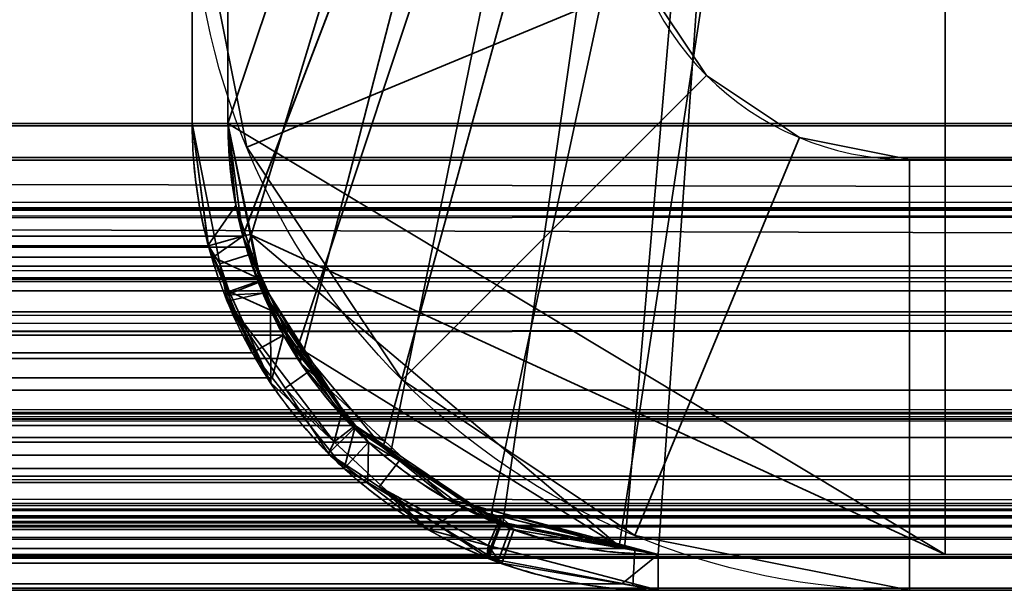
# Model space of a CAD drawing. Header units: millimetres. Extents: x -590 to 3690, y -120 to 127.
# Tile 689 of 903: x 3511.3 to 3518.16, y -50.25 to -46.28. Entities that reach past the tile are written whole.
import ezdxf

# ---------------------------------------------------------------- set-up
doc = ezdxf.new("R2010")
doc.units = ezdxf.units.MM
doc.layers.add('151', color=7, linetype='Continuous', true_color=0xffffff)

# ---------------------------------------------------------------- blocks, each defined once
blk = doc.blocks.new('UG_SURFACE_165')
at = {"layer": '151', "color": 252, "linetype": 'Continuous', "lineweight": 35}
for points in [[(3512.8806, -47.1634, 1733), (3512.5, -45.25, 1766), (3512.5, -45.25, 1737.875)], [(3512.8806, -47.1634, 1733), (3512.8806, -47.1634, 1827), (3512.5, -45.25, 1794), (3512.5, -45.25, 1766)], [(3512.8806, -47.1634, 1827), (3512.5, -45.25, 1822.125), (3512.5, -45.25, 1794)], [(3512.8806, -47.1634, 1827), (3512.5, -45.25, 1827), (3512.5, -45.25, 1822.125)], [(3512.5, -45.25, 1737.875), (3512.5, -45.25, 1733), (3512.8806, -47.1634, 1733)], [(3515.6522, -46.0154, 1827), (3515.5001, -45.25, 1827), (3512.5, -45.25, 1827), (3512.8806, -47.1634, 1827)], [(3512.8806, -47.1634, 1733), (3512.5, -45.25, 1733), (3515.5001, -45.25, 1733), (3515.6522, -46.0154, 1733)], [(3516.0859, -46.6642, 1827), (3515.6522, -46.0154, 1827), (3512.8806, -47.1634, 1827), (3513.9644, -48.7855, 1827)], [(3513.9644, -48.7855, 1733), (3512.8806, -47.1634, 1733), (3515.6522, -46.0154, 1733), (3516.0859, -46.6642, 1733)], [(3515.6522, -46.0154, 1733), (3515.6522, -46.0154, 1827), (3516.0859, -46.6642, 1827), (3516.0859, -46.6642, 1733)], [(3516.7346, -47.0978, 1827), (3516.0859, -46.6642, 1827), (3513.9644, -48.7855, 1827), (3515.5866, -49.8694, 1827)], [(3515.5866, -49.8694, 1733), (3513.9644, -48.7855, 1733), (3516.0859, -46.6642, 1733), (3516.7346, -47.0978, 1733)], [(3516.0859, -46.6642, 1733), (3516.0859, -46.6642, 1827), (3516.7346, -47.0978, 1827), (3516.7346, -47.0978, 1733)], [(3517.4999, -47.25, 1827), (3516.7346, -47.0978, 1827), (3515.5866, -49.8694, 1827), (3517.4999, -50.25, 1827)], [(3517.4999, -50.25, 1733), (3515.5866, -49.8694, 1733), (3516.7346, -47.0978, 1733), (3517.4999, -47.25, 1733)], [(3516.7346, -47.0978, 1733), (3516.7346, -47.0978, 1827), (3517.4999, -47.25, 1827), (3517.4999, -47.25, 1733)], [(3513.9644, -48.7855, 1733), (3513.9644, -48.7855, 1827), (3512.8806, -47.1634, 1827), (3512.8806, -47.1634, 1733)], [(3517.4999, -50.25, 1827), (3531.5001, -50.25, 1827), (3531.5001, -47.25, 1827), (3517.4999, -47.25, 1827)], [(3517.4999, -47.25, 1733), (3531.5001, -47.25, 1733), (3531.5001, -50.25, 1733), (3517.4999, -50.25, 1733)], [(3531.5001, -47.25, 1733), (3517.4999, -47.25, 1733), (3519.5, -47.25, 1735), (3529.5, -47.25, 1735)], [(3517.4999, -47.25, 1733), (3517.4999, -47.25, 1827), (3519.5, -47.25, 1825), (3519.5, -47.25, 1735)], [(3529.5, -47.25, 1825), (3519.5, -47.25, 1825), (3517.4999, -47.25, 1827), (3531.5001, -47.25, 1827)], [(3515.5866, -49.8694, 1733), (3515.5866, -49.8694, 1827), (3513.9644, -48.7855, 1827), (3513.9644, -48.7855, 1733)], [(3517.4999, -50.25, 1733), (3517.4999, -50.25, 1827), (3515.5866, -49.8694, 1827), (3515.5866, -49.8694, 1733)], [(3531.5001, -50.25, 1827), (3517.4999, -50.25, 1827), (3519.5, -50.25, 1825), (3529.5, -50.25, 1825)], [(3517.4999, -50.25, 1827), (3517.4999, -50.25, 1733), (3519.5, -50.25, 1735), (3519.5, -50.25, 1825)], [(3517.4999, -50.25, 1733), (3531.5001, -50.25, 1733), (3529.5, -50.25, 1735), (3519.5, -50.25, 1735)]]:
    blk.add_3dface(points, dxfattribs=at)
blk = doc.blocks.new('UG_SURFACE_198')
at = {"layer": '151', "color": 252, "linetype": 'Continuous', "lineweight": 35}
for points in [[(3512.8806, -47.1634, 298), (3512.5, -45.25, 331), (3512.5, -45.25, 302.875)], [(3512.8806, -47.1634, 298), (3512.8806, -47.1634, 392), (3512.5, -45.25, 359), (3512.5, -45.25, 331)], [(3512.8806, -47.1634, 392), (3512.5, -45.25, 387.125), (3512.5, -45.25, 359)], [(3512.8806, -47.1634, 392), (3512.5, -45.25, 392), (3512.5, -45.25, 387.125)], [(3512.5, -45.25, 302.875), (3512.5, -45.25, 298), (3512.8806, -47.1634, 298)], [(3515.6522, -46.0154, 392), (3515.5001, -45.25, 392), (3512.5, -45.25, 392), (3512.8806, -47.1634, 392)], [(3512.8806, -47.1634, 298), (3512.5, -45.25, 298), (3515.5001, -45.25, 298), (3515.6522, -46.0154, 298)], [(3516.0859, -46.6642, 392), (3515.6522, -46.0154, 392), (3512.8806, -47.1634, 392), (3513.9644, -48.7855, 392)], [(3513.9644, -48.7855, 298), (3512.8806, -47.1634, 298), (3515.6522, -46.0154, 298), (3516.0859, -46.6642, 298)], [(3515.6522, -46.0154, 298), (3515.6522, -46.0154, 392), (3516.0859, -46.6642, 392), (3516.0859, -46.6642, 298)], [(3516.7346, -47.0978, 392), (3516.0859, -46.6642, 392), (3513.9644, -48.7855, 392), (3515.5866, -49.8694, 392)], [(3515.5866, -49.8694, 298), (3513.9644, -48.7855, 298), (3516.0859, -46.6642, 298), (3516.7346, -47.0978, 298)], [(3516.0859, -46.6642, 298), (3516.0859, -46.6642, 392), (3516.7346, -47.0978, 392), (3516.7346, -47.0978, 298)], [(3517.4999, -47.25, 392), (3516.7346, -47.0978, 392), (3515.5866, -49.8694, 392), (3517.4999, -50.25, 392)], [(3517.4999, -50.25, 298), (3515.5866, -49.8694, 298), (3516.7346, -47.0978, 298), (3517.4999, -47.25, 298)], [(3516.7346, -47.0978, 298), (3516.7346, -47.0978, 392), (3517.4999, -47.25, 392), (3517.4999, -47.25, 298)], [(3513.9644, -48.7855, 298), (3513.9644, -48.7855, 392), (3512.8806, -47.1634, 392), (3512.8806, -47.1634, 298)], [(3517.4999, -50.25, 392), (3531.5001, -50.25, 392), (3531.5001, -47.25, 392), (3517.4999, -47.25, 392)], [(3517.4999, -47.25, 298), (3531.5001, -47.25, 298), (3531.5001, -50.25, 298), (3517.4999, -50.25, 298)], [(3531.5001, -47.25, 298), (3517.4999, -47.25, 298), (3519.5, -47.25, 300), (3529.5, -47.25, 300)], [(3517.4999, -47.25, 298), (3517.4999, -47.25, 392), (3519.5, -47.25, 390), (3519.5, -47.25, 300)], [(3529.5, -47.25, 390), (3519.5, -47.25, 390), (3517.4999, -47.25, 392), (3531.5001, -47.25, 392)], [(3515.5866, -49.8694, 298), (3515.5866, -49.8694, 392), (3513.9644, -48.7855, 392), (3513.9644, -48.7855, 298)], [(3517.4999, -50.25, 298), (3517.4999, -50.25, 392), (3515.5866, -49.8694, 392), (3515.5866, -49.8694, 298)], [(3531.5001, -50.25, 392), (3517.4999, -50.25, 392), (3519.5, -50.25, 390), (3529.5, -50.25, 390)], [(3517.4999, -50.25, 392), (3517.4999, -50.25, 298), (3519.5, -50.25, 300), (3519.5, -50.25, 390)], [(3517.4999, -50.25, 298), (3531.5001, -50.25, 298), (3529.5, -50.25, 300), (3519.5, -50.25, 300)]]:
    blk.add_3dface(points, dxfattribs=at)
blk = doc.blocks.new('UG_SURFACE_206')
at = {"layer": '151', "color": 41, "linetype": 'Continuous', "lineweight": 35}
for points in [[(3587.75, -50, 2096.2501), (3587.75, -35, 2096.2501), (2412.25, -35, 2096.2501), (2412.25, -50, 2096.2501)], [(3517.75, -35, 2026.2499), (3517.75, -50, 2026.2499), (2482.25, -50, 2026.2499), (2482.25, -35, 2026.2499)], [(3517.75, -35, 2026.2499), (3587.75, -35, 2096.2501), (3587.75, -50, 2096.2501), (3517.75, -50, 2026.2499)], [(3517.75, -50, 2026.2499), (3587.75, -50, 2096.2501), (2412.25, -50, 2096.2501), (2482.25, -50, 2026.2499)]]:
    blk.add_3dface(points, dxfattribs=at)
blk = doc.blocks.new('UG_SURFACE_207')
at = {"layer": '151', "color": 14, "linetype": 'Continuous', "lineweight": 35}
for points in [[(3592.7501, -47, 2101.2499), (3592.7501, -31.25, 2101.2499), (2407.2499, -31.25, 2101.2499), (2407.2499, -47, 2101.2499)], [(2412.25, -31.25, 2096.2501), (3587.75, -31.25, 2096.2501), (3587.75, -50, 2096.2501), (2412.25, -50, 2096.2501)], [(3592.7501, -47, 2101.2499), (2407.2499, -47, 2101.2499), (2407.2809, -47.2329, 2101.2189)], [(2407.2809, -47.2329, 2101.2189), (3592.7272, -47.2365, 2101.2273), (3592.7501, -47, 2101.2499)], [(3592.6952, -47.5711, 2101.1951), (2407.2809, -47.2329, 2101.2189), (2407.3546, -47.785, 2101.1455)], [(3592.6952, -47.5711, 2101.1951), (3592.7272, -47.2365, 2101.2273), (2407.2809, -47.2329, 2101.2189)], [(3592.6952, -47.5711, 2101.1951), (2407.3546, -47.785, 2101.1455), (2407.4721, -48.0718, 2101.028)], [(2407.4721, -48.0718, 2101.028), (3592.5281, -48.0753, 2101.0282), (3592.6952, -47.5711, 2101.1951)], [(3592.5281, -48.0753, 2101.0282), (2407.4721, -48.0718, 2101.028), (2407.6364, -48.4729, 2100.8635)], [(3592.454, -48.2993, 2100.9541), (3592.5281, -48.0753, 2101.0282), (2407.6364, -48.4729, 2100.8635)], [(3592.454, -48.2993, 2100.9541), (2407.6364, -48.4729, 2100.8635), (2407.9299, -48.8415, 2100.57)], [(2407.9299, -48.8415, 2100.57), (3592.0763, -48.857, 2100.5764), (3592.454, -48.2993, 2100.9541)], [(3591.9602, -49.0286, 2100.4603), (2407.9299, -48.8415, 2100.57), (2408.2294, -49.2175, 2100.2705)], [(3591.9602, -49.0286, 2100.4603), (3592.0763, -48.857, 2100.5764), (2407.9299, -48.8415, 2100.57)], [(3591.9602, -49.0286, 2100.4603), (2408.2294, -49.2175, 2100.2705), (2408.6032, -49.4419, 2099.8969)], [(2408.6032, -49.4419, 2099.8969), (3591.3975, -49.4558, 2099.8974), (3591.9602, -49.0286, 2100.4603)], [(3591.3975, -49.4558, 2099.8974), (2408.6032, -49.4419, 2099.8969), (2409.2426, -49.8258, 2099.2572)], [(3591.1098, -49.6742, 2099.6099), (3591.3975, -49.4558, 2099.8974), (2409.2426, -49.8258, 2099.2572)], [(3591.1098, -49.6742, 2099.6099), (2409.2426, -49.8258, 2099.2572), (2409.3857, -49.8506, 2099.1142)], [(2409.3857, -49.8506, 2099.1142), (3590.6069, -49.7946, 2099.107), (3591.1098, -49.6742, 2099.6099)], [(3590.6069, -49.7946, 2099.107), (2409.3857, -49.8506, 2099.1142), (2410.2499, -50, 2098.2499)], [(2410.2499, -50, 2098.2499), (3589.7501, -50, 2098.2499), (3590.6069, -49.7946, 2099.107)], [(3587.75, -50, 2096.2501), (3589.7501, -50, 2098.2499), (2410.2499, -50, 2098.2499), (2412.25, -50, 2096.2501)]]:
    blk.add_3dface(points, dxfattribs=at)
blk = doc.blocks.new('UG_SURFACE_208')
at = {"layer": '151', "color": 14, "linetype": 'Continuous', "lineweight": 35}
for points in [[(3512.7499, 11.25, 2021.25), (3512.7499, -47, 2021.25), (2487.2501, -47, 2021.25), (2487.2501, 11.25, 2021.25)], [(3516.7999, -35, 2025.3), (3512.7499, -47, 2021.25), (3512.7499, 11.25, 2021.25)], [(3517.75, -50, 2026.2499), (3517.75, -35, 2026.2499), (2482.25, -35, 2026.2499), (2482.25, -50, 2026.2499)], [(3512.8851, -47.8594, 2021.385), (3512.8546, -47.785, 2021.3544), (3512.7499, -47, 2021.25), (3516.7999, -35, 2025.3)], [(3516.7999, -35, 2025.3), (3513.2656, -48.635, 2021.7655), (3513.1364, -48.4729, 2021.6365), (3512.8851, -47.8594, 2021.385)], [(3516.7999, -35, 2025.3), (3513.88, -49.3079, 2022.3799), (3513.7293, -49.2175, 2022.2294), (3513.2656, -48.635, 2021.7655)], [(3514.6658, -49.7797, 2023.1659), (3513.88, -49.3079, 2022.3799), (3516.7999, -35, 2025.3)], [(3516.7999, -35, 2025.3), (3515.5141, -49.9592, 2024.0142), (3514.7426, -49.8258, 2023.2427), (3514.6658, -49.7797, 2023.1659)], [(3515.7499, -50, 2024.25), (3515.5141, -49.9592, 2024.0142), (3516.7999, -35, 2025.3)], [(3516.7999, -35, 2025.3), (3517.75, -35, 2026.2499), (3517.75, -50, 2026.2499), (3515.7499, -50, 2024.25)], [(2487.1953, -47.5711, 2021.3048), (3512.7499, -47, 2021.25), (3512.8546, -47.785, 2021.3544)], [(2487.1953, -47.5711, 2021.3048), (2487.2501, -47, 2021.25), (3512.7499, -47, 2021.25)], [(3512.8546, -47.785, 2021.3544), (2487.1025, -47.8512, 2021.3976), (2487.1953, -47.5711, 2021.3048)], [(3512.8546, -47.785, 2021.3544), (3512.8851, -47.8594, 2021.385), (2487.1025, -47.8512, 2021.3976)], [(2486.954, -48.2993, 2021.5459), (2487.1025, -47.8512, 2021.3976), (3512.8851, -47.8594, 2021.385)], [(2486.954, -48.2993, 2021.5459), (3512.8851, -47.8594, 2021.385), (3513.1364, -48.4729, 2021.6365)], [(3513.1364, -48.4729, 2021.6365), (2486.7294, -48.6311, 2021.7707), (2486.954, -48.2993, 2021.5459)], [(3513.1364, -48.4729, 2021.6365), (3513.2656, -48.635, 2021.7655), (2486.7294, -48.6311, 2021.7707)], [(2486.4602, -49.0286, 2022.0399), (2486.7294, -48.6311, 2021.7707), (3513.2656, -48.635, 2021.7655)], [(2486.4602, -49.0286, 2022.0399), (3513.2656, -48.635, 2021.7655), (3513.7293, -49.2175, 2022.2294)], [(3513.7293, -49.2175, 2022.2294), (2486.1128, -49.2922, 2022.387), (2486.4602, -49.0286, 2022.0399)], [(3513.7293, -49.2175, 2022.2294), (3513.88, -49.3079, 2022.3799), (2486.1128, -49.2922, 2022.387)], [(2485.6098, -49.6742, 2022.8903), (2486.1128, -49.2922, 2022.387), (3513.88, -49.3079, 2022.3799)], [(2485.6098, -49.6742, 2022.8903), (3513.88, -49.3079, 2022.3799), (3514.6658, -49.7797, 2023.1659)], [(3514.6658, -49.7797, 2023.1659), (2485.3318, -49.7407, 2023.1681), (2485.6098, -49.6742, 2022.8903)], [(3514.7426, -49.8258, 2023.2427), (2484.483, -49.9442, 2024.0171), (2485.3318, -49.7407, 2023.1681)], [(2485.3318, -49.7407, 2023.1681), (3514.6658, -49.7797, 2023.1659), (3514.7426, -49.8258, 2023.2427)], [(3514.7426, -49.8258, 2023.2427), (3515.5141, -49.9592, 2024.0142), (2484.483, -49.9442, 2024.0171)], [(2484.2501, -50, 2024.25), (2484.483, -49.9442, 2024.0171), (3515.5141, -49.9592, 2024.0142)], [(3515.5141, -49.9592, 2024.0142), (3515.7499, -50, 2024.25), (2484.2501, -50, 2024.25)], [(3515.7499, -50, 2024.25), (3517.75, -50, 2026.2499), (2482.25, -50, 2026.2499), (2484.2501, -50, 2024.25)]]:
    blk.add_3dface(points, dxfattribs=at)
blk = doc.blocks.new('UG_SURFACE_209')
at = {"layer": '151', "color": 7, "linetype": 'Continuous', "lineweight": 35}
for points in [[(2487.2501, 11, 2021.25), (2487.2501, -47, 2021.25), (3512.7499, -47, 2021.25), (3512.7499, 11, 2021.25)], [(3512.5, 11, 2020.9999), (3512.5, -47, 2020.9999), (2487.5, -47, 2020.9999), (2487.5, 11, 2020.9999)], [(3512.5, -47, 2020.9999), (3512.5, 11, 2020.9999), (3512.7499, 11, 2021.25), (3512.7499, -47, 2021.25)], [(3592.9999, -47, 2101.5), (3592.9999, -31.25, 2101.5), (2407.0001, -31.25, 2101.5), (2407.0001, -47, 2101.5)], [(2407.2499, -31.25, 2101.2499), (3592.7501, -31.25, 2101.2499), (3274.75, -47, 2101.2499), (2476.7499, -47, 2101.2499)], [(3592.7501, -31.25, 2101.2499), (3592.7501, -47, 2101.2499), (3274.75, -47, 2101.2499)], [(3592.9999, -47, 2101.5), (2407.0001, -47, 2101.5), (2407.0396, -47.2488, 2101.4605)], [(2407.0396, -47.2488, 2101.4605), (3592.9754, -47.2562, 2101.4755), (3592.9999, -47, 2101.5)], [(3592.5553, -47.9933, 2101.0554), (2407.4402, -47.9939, 2101.0599), (3274.75, -47, 2101.2499)], [(3512.8546, -47.785, 2021.3544), (2487.2501, -47, 2021.25), (2487.1953, -47.5711, 2021.3048)], [(3512.8546, -47.785, 2021.3544), (3512.7499, -47, 2021.25), (2487.2501, -47, 2021.25)], [(2487.3877, -47.8475, 2021.1124), (3512.5, -47, 2020.9999), (3512.6133, -47.8505, 2021.1132)], [(2487.3877, -47.8475, 2021.1124), (2487.5, -47, 2020.9999), (3512.5, -47, 2020.9999)], [(3274.75, -47, 2101.2499), (3592.7501, -47, 2101.2499), (3592.6952, -47.5711, 2101.1951)], [(3592.6952, -47.5711, 2101.1951), (3592.5553, -47.9933, 2101.0554), (3274.75, -47, 2101.2499)], [(3512.6133, -47.8505, 2021.1132), (3512.5, -47, 2020.9999), (3512.7499, -47, 2021.25), (3512.8546, -47.785, 2021.3544)], [(3592.9406, -47.6187, 2101.4407), (2407.0396, -47.2488, 2101.4605), (2407.1608, -48.0097, 2101.3391)], [(3592.9406, -47.6187, 2101.4407), (3592.9754, -47.2562, 2101.4755), (2407.0396, -47.2488, 2101.4605)], [(3592.9406, -47.6187, 2101.4407), (2407.1608, -48.0097, 2101.3391), (2407.2382, -48.1588, 2101.2616)], [(2407.2382, -48.1588, 2101.2616), (3592.7596, -48.1649, 2101.2597), (3592.9406, -47.6187, 2101.4407)], [(2487.1953, -47.5711, 2021.3048), (2487.0229, -48.0911, 2021.477), (3512.9781, -48.0867, 2021.4782)], [(2487.1953, -47.5711, 2021.3048), (3512.9781, -48.0867, 2021.4782), (3512.8546, -47.785, 2021.3544)], [(3512.8546, -47.785, 2021.3544), (3512.6462, -47.931, 2021.1463), (3512.6133, -47.8505, 2021.1132)], [(3512.6462, -47.931, 2021.1463), (3512.8546, -47.785, 2021.3544), (3512.9781, -48.0867, 2021.4782)], [(3512.6133, -47.8505, 2021.1132), (2487.3512, -47.9275, 2021.1487), (2487.3877, -47.8475, 2021.1124)], [(3512.6133, -47.8505, 2021.1132), (3512.6462, -47.931, 2021.1463), (2487.3512, -47.9275, 2021.1487)], [(3512.9187, -48.5957, 2021.4188), (2486.9554, -48.7987, 2021.5445), (2487.3512, -47.9275, 2021.1487)], [(2487.3512, -47.9275, 2021.1487), (3512.6462, -47.931, 2021.1463), (3512.9187, -48.5957, 2021.4188)], [(3512.9781, -48.0867, 2021.4782), (3513.1364, -48.4729, 2021.6365), (3512.9187, -48.5957, 2021.4188), (3512.6462, -47.931, 2021.1463)], [(2407.6364, -48.4729, 2100.8635), (2407.4402, -47.9939, 2101.0599), (3592.5553, -47.9933, 2101.0554)], [(2407.6364, -48.4729, 2100.8635), (3592.5553, -47.9933, 2101.0554), (3592.454, -48.2993, 2100.9541)], [(3513.1364, -48.4729, 2021.6365), (2487.0229, -48.0911, 2021.477), (2486.954, -48.2993, 2021.5459)], [(3513.1364, -48.4729, 2021.6365), (3512.9781, -48.0867, 2021.4782), (2487.0229, -48.0911, 2021.477)], [(3592.6793, -48.4076, 2101.1794), (2407.2382, -48.1588, 2101.2616), (2407.6478, -48.947, 2100.8523)], [(3592.6793, -48.4076, 2101.1794), (3592.7596, -48.1649, 2101.2597), (2407.2382, -48.1588, 2101.2616)], [(3592.454, -48.2993, 2100.9541), (3591.9602, -49.0286, 2100.4603), (2407.6364, -48.4729, 2100.8635)], [(3513.638, -49.1026, 2022.1379), (2486.954, -48.2993, 2021.5459), (2486.4602, -49.0286, 2022.0399)], [(2486.954, -48.2993, 2021.5459), (3513.638, -49.1026, 2022.1379), (3513.1364, -48.4729, 2021.6365)], [(3592.6793, -48.4076, 2101.1794), (2407.6478, -48.947, 2100.8523), (2407.7232, -49.0125, 2100.7767)], [(2407.7232, -49.0125, 2100.7767), (3592.2701, -49.0118, 2100.7702), (3592.6793, -48.4076, 2101.1794)], [(2407.6364, -48.4729, 2100.8635), (3591.9602, -49.0286, 2100.4603), (3591.918, -49.0605, 2100.4181)], [(3591.918, -49.0605, 2100.4181), (2408.092, -49.0449, 2100.4081), (2407.6364, -48.4729, 2100.8635)], [(3513.0584, -48.7713, 2021.5585), (3512.9187, -48.5957, 2021.4188), (3513.1364, -48.4729, 2021.6365)], [(3513.1364, -48.4729, 2021.6365), (3513.638, -49.1026, 2022.1379), (3513.561, -49.4023, 2022.0611), (3513.0584, -48.7713, 2021.5585)], [(3512.9187, -48.5957, 2021.4188), (3513.0584, -48.7713, 2021.5585), (2486.9554, -48.7987, 2021.5445)], [(2486.9523, -48.8055, 2021.5476), (3513.0584, -48.7713, 2021.5585), (3513.561, -49.4023, 2022.0611)], [(2486.9523, -48.8055, 2021.5476), (2486.9554, -48.7987, 2021.5445), (3513.0584, -48.7713, 2021.5585)], [(3513.561, -49.4023, 2022.0611), (2486.2533, -49.4544, 2022.2468), (2486.9523, -48.8055, 2021.5476)], [(3592.1443, -49.1976, 2100.6444), (3592.2701, -49.0118, 2100.7702), (2407.7232, -49.0125, 2100.7767)], [(2407.7232, -49.0125, 2100.7767), (2408.4682, -49.6584, 2100.0319), (3591.5346, -49.6604, 2100.0347)], [(3591.5346, -49.6604, 2100.0347), (3592.1443, -49.1976, 2100.6444), (2407.7232, -49.0125, 2100.7767)], [(2408.2294, -49.2175, 2100.2705), (2408.092, -49.0449, 2100.4081), (3591.918, -49.0605, 2100.4181)], [(2408.2294, -49.2175, 2100.2705), (3591.918, -49.0605, 2100.4181), (3591.1098, -49.6742, 2099.6099)], [(2486.4602, -49.0286, 2022.0399), (2486.3656, -49.1005, 2022.1345), (3513.638, -49.1026, 2022.1379)], [(3513.7293, -49.2175, 2022.2294), (2486.3656, -49.1005, 2022.1345), (2485.6098, -49.6742, 2022.8903)], [(3513.7293, -49.2175, 2022.2294), (3513.638, -49.1026, 2022.1379), (2486.3656, -49.1005, 2022.1345)], [(3513.638, -49.1026, 2022.1379), (3513.7293, -49.2175, 2022.2294), (3513.561, -49.4023, 2022.0611)], [(2408.2294, -49.2175, 2100.2705), (3591.1098, -49.6742, 2099.6099), (3590.8806, -49.7291, 2099.3805)], [(3590.8806, -49.7291, 2099.3805), (2409.1201, -49.7522, 2099.3798), (2408.2294, -49.2175, 2100.2705)], [(2485.6098, -49.6742, 2022.8903), (3514.6503, -49.7704, 2023.1504), (3513.7293, -49.2175, 2022.2294)], [(3513.7241, -49.5002, 2022.2242), (3513.561, -49.4023, 2022.0611), (3513.7293, -49.2175, 2022.2294)], [(3513.7293, -49.2175, 2022.2294), (3514.6503, -49.7704, 2023.1504), (3514.5755, -50.0113, 2023.0756), (3513.7241, -49.5002, 2022.2242)], [(3513.561, -49.4023, 2022.0611), (3513.7241, -49.5002, 2022.2242), (2486.2533, -49.4544, 2022.2468)], [(2485.8494, -49.8292, 2022.6505), (2486.2533, -49.4544, 2022.2468), (3513.7241, -49.5002, 2022.2242)], [(2485.8494, -49.8292, 2022.6505), (3513.7241, -49.5002, 2022.2242), (3514.5755, -50.0113, 2023.0756)], [(3591.223, -49.897, 2099.7231), (2408.4682, -49.6584, 2100.0319), (2408.6914, -49.852, 2099.8085)], [(3591.223, -49.897, 2099.7231), (3591.5346, -49.6604, 2100.0347), (2408.4682, -49.6584, 2100.0319)], [(2485.6098, -49.6742, 2022.8903), (2485.3482, -49.7368, 2023.1519), (3514.6503, -49.7704, 2023.1504)], [(2409.2426, -49.8258, 2099.2572), (2409.1201, -49.7522, 2099.3798), (3590.8806, -49.7291, 2099.3805)], [(2410.2499, -50, 2098.2499), (2409.2426, -49.8258, 2099.2572), (3590.8806, -49.7291, 2099.3805)], [(3590.8806, -49.7291, 2099.3805), (3589.7501, -50, 2098.2499), (2410.2499, -50, 2098.2499)], [(3514.7426, -49.8258, 2023.2427), (2485.3482, -49.7368, 2023.1519), (2484.2501, -50, 2024.25)], [(3514.7426, -49.8258, 2023.2427), (3514.6503, -49.7704, 2023.1504), (2485.3482, -49.7368, 2023.1519)], [(2484.2501, -50, 2024.25), (3515.7499, -50, 2024.25), (3514.7426, -49.8258, 2023.2427)], [(3514.5755, -50.0113, 2023.0756), (2485.4181, -49.9427, 2023.0818), (2485.8494, -49.8292, 2022.6505)], [(3514.6503, -49.7704, 2023.1504), (3514.7426, -49.8258, 2023.2427), (3514.6587, -50.0613, 2023.1588), (3514.5755, -50.0113, 2023.0756)], [(3515.4946, -50.2058, 2023.9944), (3514.6587, -50.0613, 2023.1588), (3514.7426, -49.8258, 2023.2427), (3515.7499, -50, 2024.25)], [(2408.6914, -49.852, 2099.8085), (2409.3239, -50.0135, 2099.1762), (3590.6785, -50.0275, 2099.1783)], [(3590.6785, -50.0275, 2099.1783), (3591.223, -49.897, 2099.7231), (2408.6914, -49.852, 2099.8085)], [(3514.6587, -50.0613, 2023.1588), (2484.5011, -50.1839, 2023.999), (2485.4181, -49.9427, 2023.0818)], [(2485.4181, -49.9427, 2023.0818), (3514.5755, -50.0113, 2023.0756), (3514.6587, -50.0613, 2023.1588)], [(2409.3239, -50.0135, 2099.1762), (2410.2499, -50.25, 2098.2499), (3589.7501, -50.25, 2098.2499)], [(3589.7501, -50.25, 2098.2499), (3590.6785, -50.0275, 2099.1783), (2409.3239, -50.0135, 2099.1762)], [(3515.7499, -50, 2024.25), (2484.2501, -50, 2024.25), (2410.2499, -50, 2098.2499), (3589.7501, -50, 2098.2499)], [(3515.7499, -50, 2024.25), (3515.7499, -50.25, 2024.25), (3515.4946, -50.2058, 2023.9944)], [(3515.7499, -50, 2024.25), (3589.7501, -50, 2098.2499), (3589.7501, -50.25, 2098.2499), (3515.7499, -50.25, 2024.25)], [(3514.6587, -50.0613, 2023.1588), (3515.4946, -50.2058, 2023.9944), (2484.5011, -50.1839, 2023.999)], [(2484.2501, -50.25, 2024.25), (2484.5011, -50.1839, 2023.999), (3515.4946, -50.2058, 2023.9944)], [(3515.4946, -50.2058, 2023.9944), (3515.7499, -50.25, 2024.25), (2484.2501, -50.25, 2024.25)], [(3515.7499, -50.25, 2024.25), (3589.7501, -50.25, 2098.2499), (2410.2499, -50.25, 2098.2499), (2484.2501, -50.25, 2024.25)]]:
    blk.add_3dface(points, dxfattribs=at)
blk = doc.blocks.new('UG_SURFACE_210')
at = {"layer": '151', "color": 14, "linetype": 'Continuous', "lineweight": 35}
for points in [[(3512.7499, 11.25, -7), (3512.7499, -47, -7), (3512.7499, -47, 2021.25), (3512.7499, 11.25, 2021.25)], [(3516.7999, -35, -7), (3512.7499, -47, -7), (3512.7499, 11.25, -7)], [(3512.7499, 11.25, 2021.25), (3512.7499, -47, 2021.25), (3516.7999, -35, 2025.3)], [(3512.7499, -47, -7), (3516.7999, -35, -7), (3517.75, -35, -7), (3517.75, -50, -7)], [(3517.75, -35, 2026.2499), (3516.7999, -35, 2025.3), (3512.7499, -47, 2021.25), (3512.8539, -47.7823, 2021.3537)], [(3512.8539, -47.7823, 2021.3537), (3512.8541, -47.783, 2021.3542), (3517.75, -35, 2026.2499)], [(3517.75, -35, 2026.2499), (3512.8541, -47.783, 2021.3542), (3513.2236, -48.5962, 2021.7235)], [(3517.75, -35, 2026.2499), (3513.2236, -48.5962, 2021.7235), (3513.2556, -48.6666, 2021.7555), (3513.8428, -49.2118, 2022.3429)], [(3517.75, -35, 2026.2499), (3513.8428, -49.2118, 2022.3429), (3514.2736, -49.6115, 2022.7735), (3514.5891, -49.6945, 2023.0889)], [(3517.75, -35, 2026.2499), (3514.5891, -49.6945, 2023.0889), (3515.4793, -49.9288, 2023.9792)], [(3515.4793, -49.9288, 2023.9792), (3515.7499, -50, 2024.25), (3517.75, -50, 2026.2499), (3517.75, -35, 2026.2499)], [(3517.75, -50, -7), (3517.75, -35, -7), (3517.75, -35, 2026.2499), (3517.75, -50, 2026.2499)], [(3512.8539, -47.7823, 2021.3537), (3512.7499, -47, -7), (3512.9037, -47.7732, -7)], [(3512.8539, -47.7823, 2021.3537), (3512.7499, -47, 2021.25), (3512.7499, -47, -7)], [(3517.75, -50, -7), (3512.9037, -47.7732, -7), (3512.7499, -47, -7)], [(3512.9037, -47.7732, -7), (3512.8541, -47.783, 2021.3542), (3512.8539, -47.7823, 2021.3537)], [(3512.8541, -47.783, 2021.3542), (3512.9037, -47.7732, -7), (3512.9783, -48.1481, -7)], [(3512.9783, -48.1481, -7), (3513.2236, -48.5962, 2021.7235), (3512.8541, -47.783, 2021.3542)], [(3512.9037, -47.7732, -7), (3517.75, -50, -7), (3515.7499, -50, -7), (3515.4798, -49.9462, -7)], [(3513.262, -48.5726, -7), (3512.9783, -48.1481, -7), (3512.9037, -47.7732, -7), (3515.4798, -49.9462, -7)], [(3512.9783, -48.1481, -7), (3513.262, -48.5726, -7), (3513.2236, -48.5962, 2021.7235)], [(3513.2556, -48.6666, 2021.7555), (3513.2236, -48.5962, 2021.7235), (3513.262, -48.5726, -7)], [(3513.2556, -48.6666, 2021.7555), (3513.262, -48.5726, -7), (3513.6287, -49.1213, -7)], [(3514.5826, -49.7587, -7), (3513.8292, -49.2553, -7), (3513.262, -48.5726, -7), (3515.4798, -49.9462, -7)], [(3513.8292, -49.2553, -7), (3513.6287, -49.1213, -7), (3513.262, -48.5726, -7)], [(3513.6287, -49.1213, -7), (3513.8428, -49.2118, 2022.3429), (3513.2556, -48.6666, 2021.7555)], [(3513.6287, -49.1213, -7), (3513.8292, -49.2553, -7), (3513.8428, -49.2118, 2022.3429)], [(3514.2736, -49.6115, 2022.7735), (3513.8428, -49.2118, 2022.3429), (3513.8292, -49.2553, -7)], [(3514.2736, -49.6115, 2022.7735), (3513.8292, -49.2553, -7), (3514.5826, -49.7587, -7)], [(3514.5826, -49.7587, -7), (3514.5891, -49.6945, 2023.0889), (3514.2736, -49.6115, 2022.7735)], [(3514.5891, -49.6945, 2023.0889), (3514.5826, -49.7587, -7), (3514.6019, -49.7716, -7)], [(3515.4798, -49.9462, -7), (3514.6019, -49.7716, -7), (3514.5826, -49.7587, -7)], [(3515.4798, -49.9462, -7), (3515.4793, -49.9288, 2023.9792), (3514.5891, -49.6945, 2023.0889)], [(3514.5891, -49.6945, 2023.0889), (3514.6019, -49.7716, -7), (3515.4798, -49.9462, -7)], [(3515.7499, -50, -7), (3515.7499, -50, 2024.25), (3515.4793, -49.9288, 2023.9792)], [(3515.4793, -49.9288, 2023.9792), (3515.4798, -49.9462, -7), (3515.7499, -50, -7)], [(3515.7499, -50, 2024.25), (3515.7499, -50, -7), (3517.75, -50, -7), (3517.75, -50, 2026.2499)]]:
    blk.add_3dface(points, dxfattribs=at)
blk = doc.blocks.new('UG_SURFACE_211')
at = {"layer": '151', "color": 41, "linetype": 'Continuous', "lineweight": 35}
for points in [[(3517.75, -35, -7), (3517.75, -50, -7), (3517.75, -50, 2026.2499), (3517.75, -35, 2026.2499)], [(3587.75, -35, -7), (3587.75, -50, -7), (3517.75, -50, -7), (3517.75, -35, -7)], [(3517.75, -50, 2026.2499), (3587.75, -50, 2096.2501), (3587.75, -35, 2096.2501), (3517.75, -35, 2026.2499)], [(3517.75, -50, 2026.2499), (3517.75, -50, -7), (3587.75, -50, -7), (3587.75, -50, 2096.2501)]]:
    blk.add_3dface(points, dxfattribs=at)
blk = doc.blocks.new('UG_SURFACE_212')
at = {"layer": '151', "color": 7, "linetype": 'Continuous', "lineweight": 35}
for points in [[(3512.7499, -47, 2021.25), (3512.7499, 11, 2021.25), (3512.5, 11, 2020.9999), (3512.5, -47, 2020.9999)], [(3512.5, 11, -7), (3512.7499, 11, -7), (3512.7499, -47, -7), (3512.5, -47, -7)], [(3512.5, 11, -7), (3512.5, -47, -7), (3512.5, -47, 2020.9999), (3512.5, 11, 2020.9999)], [(3512.7499, 11, 2021.25), (3512.7499, -47, 2021.25), (3512.7499, -47, -7), (3512.7499, 11, -7)], [(3512.7499, -47, -7), (3512.9364, -47.899, -7), (3512.6932, -47.9761, -7), (3512.5, -47, -7)], [(3512.5, -47, 2020.9999), (3512.6123, -47.8475, 2021.1124), (3512.8047, -47.5711, 2021.3048), (3512.7499, -47, 2021.25)], [(3512.6123, -47.8475, 2021.1124), (3512.5, -47, -7), (3512.6932, -47.9761, -7)], [(3512.6123, -47.8475, 2021.1124), (3512.5, -47, 2020.9999), (3512.5, -47, -7)], [(3512.9781, -48.1007, -7), (3512.9364, -47.899, -7), (3512.7499, -47, 2021.25)], [(3512.7499, -47, 2021.25), (3512.8047, -47.5711, 2021.3048), (3512.9781, -48.1007, -7)], [(3512.9364, -47.899, -7), (3512.7499, -47, -7), (3512.7499, -47, 2021.25)], [(3512.9776, -48.0926, 2021.4775), (3512.8047, -47.5711, 2021.3048), (3512.6123, -47.8475, 2021.1124), (3512.7585, -48.1688, 2021.2584)], [(3512.8047, -47.5711, 2021.3048), (3512.9776, -48.0926, 2021.4775), (3512.9781, -48.1007, -7)], [(3512.6932, -47.9761, -7), (3512.7585, -48.1688, 2021.2584), (3512.6123, -47.8475, 2021.1124)], [(3512.7363, -48.1947, -7), (3512.6932, -47.9761, -7), (3512.9364, -47.899, -7), (3512.9781, -48.1007, -7)], [(3512.6932, -47.9761, -7), (3512.7363, -48.1947, -7), (3512.7585, -48.1688, 2021.2584)], [(3512.9781, -48.1007, -7), (3512.9945, -48.1797, -7), (3512.7363, -48.1947, -7)], [(3512.7585, -48.1688, 2021.2584), (3513.046, -48.2993, 2021.5459), (3512.9776, -48.0926, 2021.4775)], [(3513.6287, -49.1213, -7), (3513.3464, -48.7022, -7), (3512.9776, -48.0926, 2021.4775)], [(3512.9776, -48.0926, 2021.4775), (3513.046, -48.2993, 2021.5459), (3513.6287, -49.1213, -7)], [(3513.3464, -48.7022, -7), (3512.9945, -48.1797, -7), (3512.9776, -48.0926, 2021.4775)], [(3512.9945, -48.1797, -7), (3512.9781, -48.1007, -7), (3512.9776, -48.0926, 2021.4775)], [(3513.0477, -48.8055, 2021.5476), (3512.7585, -48.1688, 2021.2584), (3512.7363, -48.1947, -7)], [(3512.9945, -48.1797, -7), (3512.7449, -48.2374, -7), (3512.7363, -48.1947, -7)], [(3512.9945, -48.1797, -7), (3513.3464, -48.7022, -7), (3513.1485, -48.8429, -7), (3512.7449, -48.2374, -7)], [(3513.046, -48.2993, 2021.5459), (3512.7585, -48.1688, 2021.2584), (3513.0477, -48.8055, 2021.5476)], [(3513.0477, -48.8055, 2021.5476), (3512.7363, -48.1947, -7), (3512.7449, -48.2374, -7)], [(3513.49, -49.2161, 2021.9901), (3512.7449, -48.2374, -7), (3513.1485, -48.8429, -7)], [(3512.7449, -48.2374, -7), (3513.49, -49.2161, 2021.9901), (3513.0477, -48.8055, 2021.5476)], [(3513.6287, -49.1213, -7), (3513.046, -48.2993, 2021.5459), (3513.5398, -49.0286, 2022.0399)], [(3513.0477, -48.8055, 2021.5476), (3513.49, -49.2161, 2021.9901), (3513.5398, -49.0286, 2022.0399), (3513.046, -48.2993, 2021.5459)], [(3513.4518, -49.2981, -7), (3513.1485, -48.8429, -7), (3513.3464, -48.7022, -7), (3513.6287, -49.1213, -7)], [(3513.1485, -48.8429, -7), (3513.4518, -49.2981, -7), (3513.49, -49.2161, 2021.9901)], [(3513.6356, -49.1014, 2022.1357), (3513.5398, -49.0286, 2022.0399), (3513.49, -49.2161, 2021.9901)], [(3513.5398, -49.0286, 2022.0399), (3513.6356, -49.1014, 2022.1357), (3513.6287, -49.1213, -7)], [(3513.6287, -49.1213, -7), (3513.9549, -49.334, -7), (3513.8049, -49.5292, -7), (3513.4518, -49.2981, -7)], [(3513.49, -49.2161, 2021.9901), (3514.1506, -49.8292, 2022.6505), (3514.3902, -49.6742, 2022.8903), (3513.6356, -49.1014, 2022.1357)], [(3513.9549, -49.334, -7), (3513.6287, -49.1213, -7), (3513.6356, -49.1014, 2022.1357)], [(3514.648, -49.7859, -7), (3513.9549, -49.334, -7), (3513.6356, -49.1014, 2022.1357)], [(3513.6356, -49.1014, 2022.1357), (3514.3902, -49.6742, 2022.8903), (3514.648, -49.7859, -7)], [(3514.1506, -49.8292, 2022.6505), (3513.49, -49.2161, 2021.9901), (3513.4518, -49.2981, -7)], [(3514.1506, -49.8292, 2022.6505), (3513.4518, -49.2981, -7), (3513.8049, -49.5292, -7)], [(3514.5547, -50.0201, -7), (3513.8049, -49.5292, -7), (3513.9549, -49.334, -7), (3514.648, -49.7859, -7)], [(3513.8049, -49.5292, -7), (3514.5648, -49.9381, 2023.0646), (3514.1506, -49.8292, 2022.6505)], [(3513.8049, -49.5292, -7), (3514.5547, -50.0201, -7), (3514.5648, -49.9381, 2023.0646)], [(3514.652, -49.7369, 2023.1519), (3514.3902, -49.6742, 2022.8903), (3514.1506, -49.8292, 2022.6505), (3514.5648, -49.9381, 2023.0646)], [(3514.3902, -49.6742, 2022.8903), (3514.652, -49.7369, 2023.1519), (3514.648, -49.7859, -7)], [(3514.5648, -49.9381, 2023.0646), (3515.7499, -50.25, 2024.25), (3515.7499, -50, 2024.25), (3514.652, -49.7369, 2023.1519)], [(3514.6542, -49.7899, -7), (3514.648, -49.7859, -7), (3514.652, -49.7369, 2023.1519)], [(3514.652, -49.7369, 2023.1519), (3514.7226, -49.803, -7), (3514.6542, -49.7899, -7)], [(3514.652, -49.7369, 2023.1519), (3515.5866, -49.9687, -7), (3514.7226, -49.803, -7)], [(3515.7499, -50, -7), (3515.5866, -49.9687, -7), (3514.652, -49.7369, 2023.1519)], [(3514.652, -49.7369, 2023.1519), (3515.7499, -50, 2024.25), (3515.7499, -50, -7)], [(3514.648, -49.7859, -7), (3514.6542, -49.7899, -7), (3514.5633, -50.0256, -7), (3514.5547, -50.0201, -7)], [(3514.6542, -49.7899, -7), (3514.7226, -49.803, -7), (3514.6365, -50.0394, -7), (3514.5633, -50.0256, -7)], [(3514.7226, -49.803, -7), (3515.5866, -49.9687, -7), (3515.5728, -50.2165, -7), (3514.6365, -50.0394, -7)], [(3514.5648, -49.9381, 2023.0646), (3514.5547, -50.0201, -7), (3514.5633, -50.0256, -7)], [(3514.5648, -49.9381, 2023.0646), (3514.5633, -50.0256, -7), (3514.6365, -50.0394, -7)], [(3514.6365, -50.0394, -7), (3515.7499, -50.25, 2024.25), (3514.5648, -49.9381, 2023.0646)], [(3515.5866, -49.9687, -7), (3515.7499, -50, -7), (3515.7499, -50.25, -7), (3515.5728, -50.2165, -7)], [(3515.7499, -50, 2024.25), (3589.7501, -50, 2098.2499), (3589.7501, -50, -7), (3515.7499, -50, -7)], [(3515.7499, -50, -7), (3589.7501, -50, -7), (3589.7501, -50.25, -7), (3515.7499, -50.25, -7)], [(3589.7501, -50, 2098.2499), (3515.7499, -50, 2024.25), (3515.7499, -50.25, 2024.25), (3589.7501, -50.25, 2098.2499)], [(3514.6365, -50.0394, -7), (3515.5728, -50.2165, -7), (3515.7499, -50.25, 2024.25)], [(3515.5728, -50.2165, -7), (3515.7499, -50.25, -7), (3515.7499, -50.25, 2024.25)], [(3515.7499, -50.25, 2024.25), (3515.7499, -50.25, -7), (3589.7501, -50.25, -7), (3589.7501, -50.25, 2098.2499)]]:
    blk.add_3dface(points, dxfattribs=at)

msp = doc.modelspace()

# ---------------------------------------------------------------- linework, layer by layer
at = {"layer": '151', "color": 252, "linetype": 'Continuous', "lineweight": -3, "true_color": 0x939598}
for p, q in [((3512.75, 11.25, 2021.25), (3512.75, -47, 2021.25)), ((3512.75, 11.25, -7), (3512.75, -47, -7)), ((3512.75, 11.25, 2021.25), (3512.75, -47, 2021.25)), ((3512.5, 11, 2021), (3512.5, -47, 2021)), ((3512.5, 11, 2021), (3512.5, -47, 2021)), ((3512.5, 11, -7), (3512.5, -47, -7)), ((3512.75, 11, 2021.25), (3512.75, -47, 2021.25)), ((3512.75, 11, 2021.25), (3512.75, -47, 2021.25)), ((3512.75, 11, -7), (3512.75, -47, -7)), ((3517.75, -50, -7), (3517.75, -35, -7)), ((3517.75, -35, 2026.25), (3517.75, -50, 2026.25)), ((3517.75, -50, 2026.25), (3517.75, -35, 2026.25)), ((3517.75, -35, -7), (3517.75, -50, -7)), ((3517.75, -35, 2026.25), (3517.75, -50, 2026.25)), ((3517.75, -50, 2026.25), (3517.75, -35, 2026.25)), ((3593, -47, 2101.5), (2407, -47, 2101.5)), ((3592.75, -47, 2101.25), (2407.25, -47, 2101.25)), ((3512.75, -47, 2021.25), (2487.25, -47, 2021.25)), ((3512.75, -47, 2021.25), (2487.25, -47, 2021.25)), ((3512.5, -47, 2021), (2487.5, -47, 2021)), ((3512.5, -47, -7), (3512.5, -47, 2021)), ((3512.75, -47, -7), (3512.75, -47, 2021.25)), ((3512.75, -47, -7), (3512.75, -47, 2021.25)), ((3517.5, -47.25, 1827), (3531.5, -47.25, 1827)), ((3517.5, -47.25, 1827), (3517.5, -47.25, 1733)), ((3517.5, -47.25, 1733), (3531.5, -47.25, 1733)), ((3517.5, -47.25, 392), (3517.5, -47.25, 298)), ((3517.5, -47.25, 298), (3531.5, -47.25, 298)), ((3517.5, -47.25, 392), (3531.5, -47.25, 392)), ((3589.75, -50, 2098.25), (2410.25, -50, 2098.25)), ((3589.75, -50, 2098.25), (2410.25, -50, 2098.25)), ((3587.75, -50, 2096.25), (2412.25, -50, 2096.25)), ((3587.75, -50, 2096.25), (2412.25, -50, 2096.25)), ((3517.75, -50, 2026.25), (2482.25, -50, 2026.25)), ((3517.75, -50, 2026.25), (2482.25, -50, 2026.25)), ((3515.75, -50, 2024.25), (2484.25, -50, 2024.25)), ((3589.75, -50, 2098.25), (3515.75, -50, 2024.25)), ((3515.75, -50, 2024.25), (3589.75, -50, 2098.25)), ((3517.75, -50, 2026.25), (3515.75, -50, 2024.25)), ((3517.75, -50, -7), (3515.75, -50, -7)), ((3515.75, -50, -7), (3589.75, -50, -7)), ((3515.75, -50, -7), (3515.75, -50, 2024.25)), ((3515.75, -50, 2024.25), (3517.75, -50, 2026.25)), ((3587.75, -50, -7), (3517.75, -50, -7)), ((3517.75, -50, -7), (3517.75, -50, 2026.25)), ((3517.75, -50, -7), (3517.75, -50, 2026.25)), ((3517.75, -50, 2026.25), (3587.75, -50, 2096.25)), ((3587.75, -50, 2096.25), (3517.75, -50, 2026.25)), ((3589.75, -50.25, 2098.25), (2410.25, -50.25, 2098.25)), ((3515.75, -50.25, 2024.25), (2484.25, -50.25, 2024.25)), ((3515.75, -50.25, -7), (3589.75, -50.25, -7)), ((3589.75, -50.25, 2098.25), (3515.75, -50.25, 2024.25)), ((3515.75, -50.25, 2024.25), (3589.75, -50.25, 2098.25)), ((3515.75, -50.25, -7), (3515.75, -50.25, 2024.25)), ((3517.5, -50.25, 1827), (3517.5, -50.25, 1733)), ((3531.5, -50.25, 1733), (3517.5, -50.25, 1733)), ((3531.5, -50.25, 1827), (3517.5, -50.25, 1827)), ((3531.5, -50.25, 392), (3517.5, -50.25, 392)), ((3517.5, -50.25, 392), (3517.5, -50.25, 298)), ((3531.5, -50.25, 298), (3517.5, -50.25, 298))]:
    msp.add_line(p, q, dxfattribs=at)
at = {"layer": '151', "color": 252, "linetype": 'Continuous', "lineweight": -3, "true_color": 0x939598, "extrusion": (0, 0, -1)}
for centre in [(-3517.5, -45.25, -1827), (-3517.5, -45.25, -1733), (-3517.5, -45.25, -298), (-3517.5, -45.25, -392)]:
    msp.add_arc(centre, 5, 270, 360, dxfattribs=at)
at = {"layer": '151', "color": 252, "linetype": 'Continuous', "lineweight": -3, "true_color": 0x939598}
for centre, radius in [((3517.5, -45.25, 1733), 2), ((3517.5, -45.25, 1827), 2), ((3517.5, -45.25, 298), 2), ((3517.5, -45.25, 392), 2), ((3515.75, -47, -7), 3)]:
    msp.add_arc(centre, radius, 180, 270, dxfattribs=at)
for points, knots in [([(3592.75, -47, 2101.25), (3590.75, -47, 2101.25), (3588.75, -47, 2101.25), (3578.75, -47, 2101.25), (3570.75, -47, 2101.25), (3554.75, -47, 2101.25), (3546.75, -47, 2101.25), (3530.75, -47, 2101.25), (3522.75, -47, 2101.25), (3498.75, -47, 2101.25), (3482.75, -47, 2101.25), (3458.75, -47, 2101.25), (3450.75, -47, 2101.25), (3426.75, -47, 2101.25), (3410.75, -47, 2101.25), (3386.75, -47, 2101.25), (3378.75, -47, 2101.25), (3354.75, -47, 2101.25), (3338.75, -47, 2101.25), (3314.75, -47, 2101.25), (3306.75, -47, 2101.25), (3290.75, -47, 2101.25), (3282.75, -47, 2101.25), (3267.664, -47, 2101.25), (3246.406, -47, 2101.25), (3258.7811, -47, 2101.25), (3232.3359, -47, 2101.25), (3241.25, -47, 2101.25), (3230.3749, -46.9688, 2101.25), (3223.2071, -47.0305, 2101.25), (3212.578, -47, 2101.25), (3216.578, -47, 2101.25), (3215.207, -47, 2101.25), (3198.75, -47, 2101.25), (3182.75, -47, 2101.25), (3150.75, -47, 2101.25), (3134.75, -47, 2101.25), (3110.75, -47, 2101.25), (3102.75, -47, 2101.25), (3090.75, -47, 2101.25), (3086.75, -47, 2101.25), (3074.75, -47, 2101.25), (3066.75, -47, 2101.25), (3050.75, -47, 2101.25), (3042.75, -47, 2101.25), (3018.75, -47, 2101.25), (3002.75, -47, 2101.25), (2978.75, -47, 2101.25), (2970.75, -47, 2101.25), (2946.75, -47, 2101.25), (2930.75, -47, 2101.25), (2906.75, -47, 2101.25), (2898.75, -47, 2101.25), (2874.75, -47, 2101.25), (2858.75, -47, 2101.25), (2834.75, -47, 2101.25), (2826.75, -47, 2101.25), (2802.75, -47, 2101.25), (2786.75, -47, 2101.25), (2762.75, -47, 2101.25), (2754.75, -47, 2101.25), (2738.75, -47, 2101.25), (2730.75, -47, 2101.25), (2706.75, -47, 2101.25), (2690.75, -47, 2101.25), (2666.75, -47, 2101.25), (2658.75, -47, 2101.25), (2634.75, -47, 2101.25), (2618.75, -47, 2101.25), (2594.75, -47, 2101.25), (2586.75, -47, 2101.25), (2562.75, -47, 2101.25), (2546.75, -47, 2101.25), (2522.75, -47, 2101.25), (2514.75, -47, 2101.25), (2504.75, -47, 2101.25), (2502.75, -47, 2101.25), (2492.75, -47, 2101.25), (2484.75, -47, 2101.25), (2453.5833, -47, 2101.25), (2430.4167, -47, 2101.25), (2407.25, -47, 2101.25)], [0, 0, 0, 0, 0.005061, 0.005061, 0.025306, 0.025306, 0.04555, 0.04555, 0.065795, 0.065795, 0.106284, 0.106284, 0.126529, 0.126529, 0.167018, 0.167018, 0.187263, 0.187263, 0.227752, 0.227752, 0.247997, 0.247997, 0.268241, 0.268241, 0.286173, 0.286173, 0.299557, 0.299557, 0.30873, 0.30873, 0.317696, 0.317696, 0.318853, 0.318853, 0.359342, 0.359342, 0.399831, 0.399831, 0.420076, 0.420076, 0.430198, 0.430198, 0.450443, 0.450443, 0.470687, 0.470687, 0.511177, 0.511177, 0.531421, 0.531421, 0.571911, 0.571911, 0.592155, 0.592155, 0.632644, 0.632644, 0.652889, 0.652889, 0.693378, 0.693378, 0.713623, 0.713623, 0.733868, 0.733868, 0.774357, 0.774357, 0.794601, 0.794601, 0.835091, 0.835091, 0.855335, 0.855335, 0.895825, 0.895825, 0.916069, 0.916069, 0.92113, 0.92113, 0.941375, 0.941375, 1, 1, 1, 1]), ([(3512.5, -47, 2021), (3512.5, -47.525, 2021), (3512.6309, -48.029, 2021.1309), (3513.0553, -48.8779, 2021.5553), (3513.3406, -49.2197, 2021.8406), (3514.2865, -50.0167, 2022.7865), (3515.0205, -50.25, 2023.5205), (3515.75, -50.25, 2024.25)], [0, 0, 0, 0, 0.25, 0.25, 0.5, 0.5, 1, 1, 1, 1]), ([(3515.75, -50, 2024.25), (3515.0714, -50, 2023.5714), (3514.3961, -49.7818, 2022.8961), (3513.5287, -49.0515, 2022.0287), (3513.2649, -48.7371, 2021.7649), (3512.8711, -47.9512, 2021.3711), (3512.75, -47.4842, 2021.25), (3512.75, -47, 2021.25)], [0, 0, 0, 0, 0.5, 0.5, 0.75, 0.75, 1, 1, 1, 1]), ([(3512.75, -47, 2021.25), (3512.75, -47.484, 2021.25), (3512.8706, -47.9488, 2021.3706), (3513.2616, -48.7319, 2021.7616), (3513.5244, -49.0473, 2022.0244), (3514.3963, -49.7832, 2022.8963), (3515.0716, -50, 2023.5716), (3515.75, -50, 2024.25)], [0, 0, 0, 0, 0.25, 0.25, 0.5, 0.5, 1, 1, 1, 1]), ([(3512.75, -47, -7), (3512.75, -47.7876, -7), (3513.0733, -48.566, -7), (3514.184, -49.6767, -7), (3514.9624, -50, -7), (3515.75, -50, -7)], [0, 0, 0, 0, 0.5, 0.5, 1, 1, 1, 1]), ([(3512.75, -47, 2021.25), (3512.75, -47.4846, 2021.25), (3512.8708, -47.9498, 2021.3708), (3513.2626, -48.7334, 2021.7626), (3513.5259, -49.049, 2022.0259), (3514.3991, -49.7847, 2022.8991), (3515.0766, -50, 2023.5766), (3515.75, -50, 2024.25)], [0, 0, 0, 0, 0.25, 0.25, 0.5, 0.5, 1, 1, 1, 1])]:
    msp.add_open_spline(points, degree=3, knots=knots, dxfattribs=at)
for points in [[(3515.75, -50.25, 2024.25), (3512.5, -50.25, 2021), (3512.5, -47, 2021)], [(3512.5, -47, -7), (3512.5, -50.25, -7), (3515.75, -50.25, -7)], [(3515.75, -50, 2024.25), (3512.75, -50, 2021.25), (3512.75, -47, 2021.25)]]:
    msp.add_rational_spline(points, [1, 0.707106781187, 1], degree=2, dxfattribs=at)
for points, degree in [([(3512.5, -47, -7), (3512.75, -47, -7)], 1), ([(3515.75, -50, 2024.25), (3171.9167, -50, 2024.25), (2828.0833, -50, 2024.25), (2484.25, -50, 2024.25)], 3), ([(3515.75, -50, -7), (3515.75, -50, 670.0833), (3515.75, -50, 1347.1667), (3515.75, -50, 2024.25)], 3), ([(3515.75, -50.25, -7), (3515.75, -50, -7)], 1)]:
    msp.add_open_spline(points, degree=degree, dxfattribs=at)

# ---------------------------------------------------------------- block references
for name in ['UG_SURFACE_208', 'UG_SURFACE_210', 'UG_SURFACE_209', 'UG_SURFACE_212', 'UG_SURFACE_165', 'UG_SURFACE_198', 'UG_SURFACE_207', 'UG_SURFACE_206', 'UG_SURFACE_211']:
    msp.add_blockref(name, (0, 0), dxfattribs=at)

doc.saveas('drawing.dxf')
